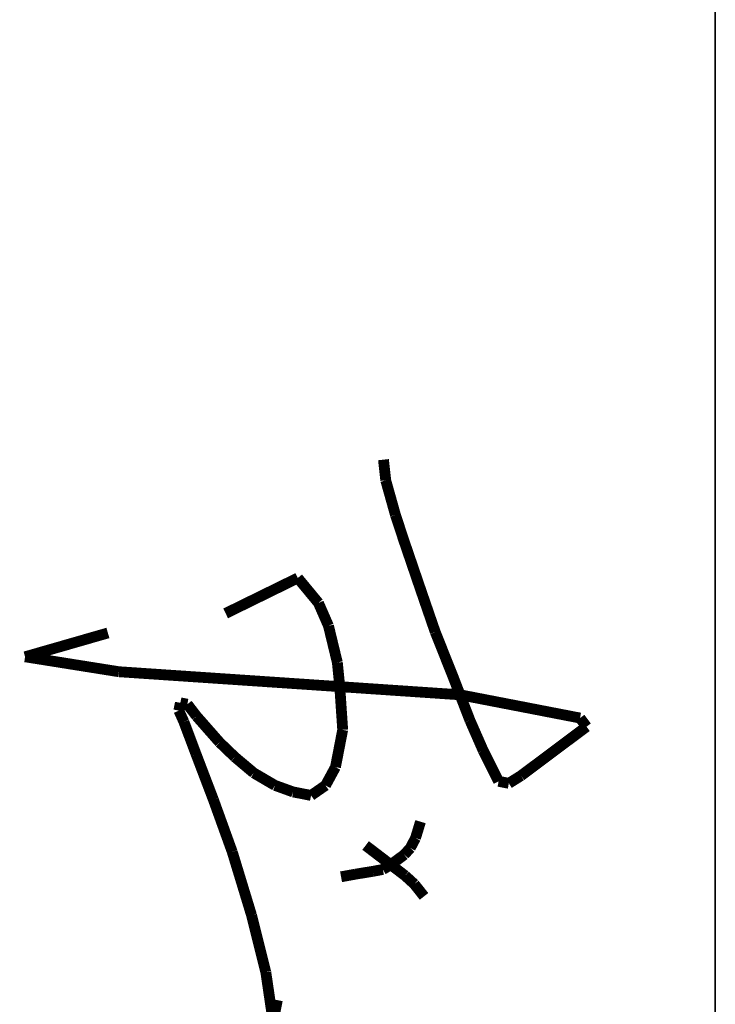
# Model space of a CAD drawing. Extents: x 797781 to 1255204, y 21234 to 1024248.
# Tile 969 of 1056: x 1151721 to 1152010, y 606273 to 606683. Entities that reach past the tile are written whole.
import ezdxf

# ---------------------------------------------------------------- set-up
doc = ezdxf.new("R2010")
doc.units = 0
doc.header["$LTSCALE"] = 1000
doc.header["$MEASUREMENT"] = 0
doc.layers.add('230303生产综合楼-平面图_t8$0$图框', color=4, linetype='Continuous', lineweight=35)
doc.layers.add('A-PUB_TITLE SIGNATURE', color=7, linetype='Continuous')

# ---------------------------------------------------------------- blocks, each defined once
blk = doc.blocks.new('A$C7B124B11')
at = {"layer": 'A-PUB_TITLE SIGNATURE', "const_width": 10}
for points in [[(-133.66, 197.14), (-141.66, 191.15)], [(-88.33, 136.58), (-133.66, 197.14)], [(-141.66, 191.15), (-149.07, 152.94)], [(-149.07, 152.94), (-155.8, 118.2)], [(-81.32, 125.39), (-88.33, 136.58)], [(-83.15, 115.91), (-81.32, 125.39)], [(-155.8, 118.2), (-163.15, 80.27)], [(-111.52, 101.7), (-83.15, 115.91)], [(-139.48, 89.43), (-111.52, 101.7)], [(-181.36, 73.23), (-139.48, 89.43)], [(-163.15, 80.27), (-184.45, -234.92)], [(-221.16, 57.36), (-181.36, 73.23)], [(-262.68, 43.07), (-221.16, 57.36)], [(-305.52, 28.44), (-262.68, 43.07)], [(-45.86, 43.72), (-30.69, 39.16)], [(23.19, 47.02), (11.87, 38.05)], [(-30.69, 39.16), (-21.52, 34.32)], [(-21.52, 34.32), (-15.38, 28.8)], [(11.87, 38.05), (4.07, 29.53)], [(-329.34, 20.6), (-305.52, 28.44)], [(-15.38, 28.8), (-6.04, 16.31)], [(4.07, 29.53), (-6.04, 16.31)], [(-361.33, 11.63), (-329.34, 20.6)], [(-6.04, 16.31), (-23.84, -6.97)], [(-6.04, 16.31), (-1.69, 8.98)], [(-380.47, 9.54), (-361.33, 11.63)], [(-1.69, 8.98), (0, 0)], [(0, 0), (2.64, -16.23)], [(2.64, -16.23), (5.08, -29.68)], [(-192.93, -33.08), (-170.66, -30.85)], [(-170.66, -30.85), (-130.75, -28.15)], [(-130.75, -28.15), (-117.14, -30.78)], [(-117.14, -30.78), (-96.33, -34.82)], [(-248.02, -50.55), (-226.86, -41.29)], [(-226.86, -41.29), (-192.93, -33.08)], [(-96.33, -34.82), (-79.36, -44.02)], [(-79.36, -44.02), (-70.12, -57.37)], [(-271.1, -69.62), (-248.02, -50.55)], [(-70.12, -57.37), (-73.34, -73.95)], [(-238.37, -136.32), (-271.1, -69.62)], [(-73.34, -73.95), (-79.42, -90.75)], [(-79.42, -90.75), (-90.92, -110.35)], [(93.24, -99.19), (139.1, -92.44)], [(139.1, -92.44), (119.08, -88.56)], [(40.62, -112.37), (93.24, -99.19)], [(-90.92, -110.35), (-105.6, -127.79)], [(-17.82, -130.17), (40.62, -112.37)], [(-105.6, -127.79), (-119.13, -141.88)], [(-65.94, -147.53), (-17.82, -130.17)], [(-119.13, -141.88), (-143.28, -163.12)], [(-108.06, -163.58), (-65.94, -147.53)], [(-143.28, -163.12), (-154.44, -171.73)], [(-138.12, -174.89), (-108.06, -163.58)], [(-154.44, -171.73), (-155.69, -178.15)], [(-148.52, -179.54), (-138.12, -174.89)], [(-155.69, -178.15), (-148.52, -179.54)], [(-184.45, -234.92), (-198.26, -321.63)], [(-198.26, -321.63), (-220.29, -245.1)]]:
    blk.add_lwpolyline(points, dxfattribs=at)
blk = doc.blocks.new('230303生产综合楼-平面图_t8$0$图签')
at = {"layer": '230303生产综合楼-平面图_t8$0$图框', "color": 4}
blk.add_line((-4000, 10700), (0, 10700), dxfattribs=at)
at = {"layer": 'A-PUB_TITLE SIGNATURE', "xscale": 0.9, "yscale": 0.9, "zscale": 0.9}
blk.add_blockref('A$C7B124B11', (-1630.81, 10415.46, 3949.16), dxfattribs=at)

msp = doc.modelspace()

# ---------------------------------------------------------------- block references
at = {"xscale": 0.5, "yscale": 0.5, "zscale": 0.5, "rotation": 270}
msp.add_blockref('230303生产综合楼-平面图_t8$0$图签', (1146660.44, 605513.08), dxfattribs=at)

doc.saveas('drawing.dxf')
